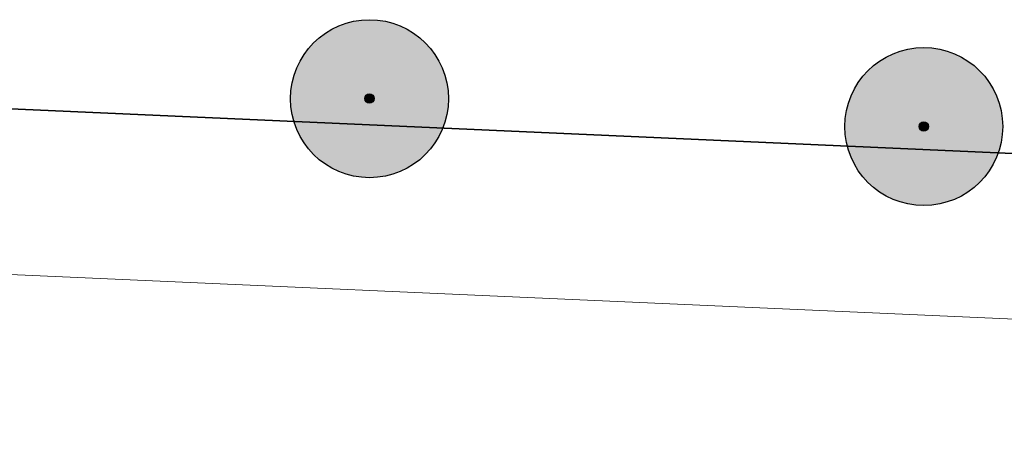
# Model space of a CAD drawing. Header units: metres. Extents: x 32338650 to 32340431, y 5701793 to 5703325.
# Tile 928 of 1056: x 32339274 to 32339298, y 5702491 to 5702501. Entities that reach past the tile are written whole.
import ezdxf

# ---------------------------------------------------------------- set-up
doc = ezdxf.new("R2010")
doc.units = ezdxf.units.M
doc.header["$LTSCALE"] = 0.1
for name, color, linetype, lineweight, true_color in [('LPB-BE-Flurstück_Grenze', 7, 'Continuous', 70, 0x004c99), ('LPB-BE-Leitung_Gas_Wasser', 3, 'Continuous', 30, 0x00ff00), ('LPB-VEG-Baum_Bestand', 9, 'Continuous', 13, 0x808080)]:
    doc.layers.add(name, color=color, linetype=linetype, lineweight=lineweight, true_color=true_color)

msp = doc.modelspace()

# ---------------------------------------------------------------- hatches: boundary and pattern name
at = {"layer": 'LPB-VEG-Baum_Bestand', "linetype": 'Continuous', "lineweight": 0, "true_color": 0x727430, "transparency": 33554572}
h = msp.add_hatch(color=67, dxfattribs=at)
edge = h.paths.add_edge_path()
edge.add_arc((32339282.66028, 5702499.52736), 1.95857, 0, 360)
h = msp.add_hatch(color=67, dxfattribs=at)
edge = h.paths.add_edge_path()
edge.add_arc((32339296.41028, 5702498.83736), 1.95857, 0, 360)
h = msp.add_hatch(color=67, dxfattribs=at)
edge = h.paths.add_edge_path()
edge.add_arc((32339282.66, 5702499.53), 0.11684, 0, 360)
h = msp.add_hatch(color=67, dxfattribs=at)
edge = h.paths.add_edge_path()
edge.add_arc((32339296.41, 5702498.84), 0.11684, 0, 360)

# ---------------------------------------------------------------- linework, layer by layer
at = {"layer": 'LPB-BE-Flurstück_Grenze', "color": 253, "linetype": 'Continuous', "lineweight": 25, "true_color": 0xadadad, "transparency": 33554687, "flags": 128}
for points in [[(32339142.408, 5702380.663), (32339226.341, 5702376.845), (32339314.498, 5702452.826), (32339315.432, 5702471.864), (32339316.604, 5702497.365), (32339256.317, 5702500.053), (32339259.259, 5702492.154), (32339258.957, 5702485.531), (32339257.57, 5702454.864), (32339245.673, 5702455.403), (32339226.705, 5702456.263), (32339221.131, 5702456.512), (32339221.033, 5702454.374), (32339221.031, 5702454.314), (32339219.705, 5702425.386), (32339219.366, 5702417.854), (32339218.654, 5702402.201), (32339184.675, 5702403.797), (32339179.122, 5702404.055), (32339178.991, 5702401.118), (32339143.425, 5702402.789), (32339142.411, 5702380.723), (32339142.408, 5702380.663)], [(32339142.408, 5702380.663), (32339226.341, 5702376.845), (32339314.498, 5702452.826), (32339315.432, 5702471.864), (32339316.604, 5702497.365), (32339256.317, 5702500.053), (32339259.259, 5702492.154), (32339258.957, 5702485.531), (32339257.57, 5702454.864), (32339245.673, 5702455.403), (32339226.705, 5702456.263), (32339221.131, 5702456.512), (32339221.033, 5702454.374), (32339221.031, 5702454.314), (32339219.705, 5702425.386), (32339219.366, 5702417.854), (32339218.654, 5702402.201), (32339184.675, 5702403.797), (32339179.122, 5702404.055), (32339178.991, 5702401.118), (32339143.425, 5702402.789), (32339142.411, 5702380.723), (32339142.408, 5702380.663)], [(32339256.317, 5702500.053), (32339316.604, 5702497.365), (32339315.432, 5702471.864)], [(32339256.317, 5702500.053), (32339316.604, 5702497.365), (32339315.432, 5702471.864)]]:
    msp.add_lwpolyline(points, dxfattribs=at)
at = {"layer": 'LPB-BE-Leitung_Gas_Wasser', "color": 5, "lineweight": 13, "true_color": 0x0000ff, "flags": 128}
msp.add_lwpolyline([(32339210.11738, 5702497.9917), (32339354.47239, 5702491.58281), (32339353.41144, 5702471.27272)], dxfattribs=at)
msp.add_lwpolyline([(32339210.11738, 5702497.9917), (32339354.47239, 5702491.58281), (32339353.41144, 5702471.27272)], dxfattribs=at)
at = {"layer": 'LPB-VEG-Baum_Bestand', "color": 67, "linetype": 'Continuous', "lineweight": 30, "true_color": 0x727430, "transparency": 33554636}
for centre, radius in [((32339282.66028, 5702499.52736), 1.95857), ((32339296.41028, 5702498.83736), 1.95857), ((32339282.66, 5702499.53), 0.11684), ((32339296.41, 5702498.84), 0.11684)]:
    msp.add_circle(centre, radius, dxfattribs=at)

doc.saveas('drawing.dxf')
